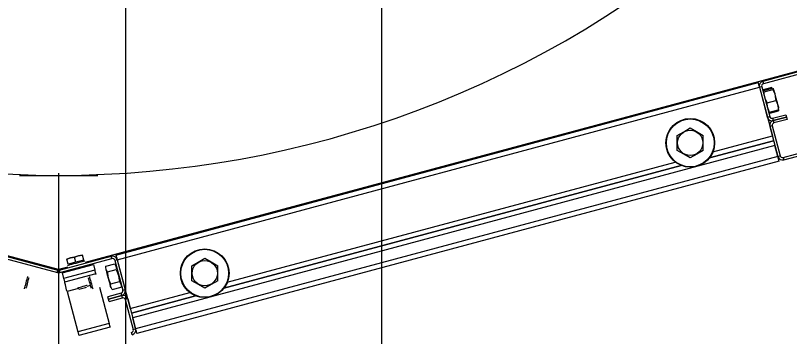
# Model space of a CAD drawing. Extents: x -264222 to -263592, y -1242345 to -1242048.
# Drawn here: x -263795.1072 to -263794.6537, y -1242123.4166 to -1242123.2289 of the extents above; entities that cross this region are included whole.
import ezdxf

# ---------------------------------------------------------------- set-up
doc = ezdxf.new("R2010")
doc.units = 0
doc.layers.add('KFA_2D_SITUACIA_DSP', color=7, linetype='Continuous')

msp = doc.modelspace()

# ---------------------------------------------------------------- linework, layer by layer
at = {"layer": 'KFA_2D_SITUACIA_DSP'}
for p, q in [((-263795.04279, -1242101.76909), (-263795.04281, -1242226.99542)), ((-263794.58308, -1242123.24433), (-263794.66933, -1242123.26744)), ((-263794.58271, -1242123.24571), (-263794.66897, -1242123.26882)), ((-263795.0819, -1242123.37752), (-263795.53244, -1242123.2568)), ((-263794.63137, -1242123.2568), (-263795.06633, -1242123.37335)), ((-263794.66933, -1242123.26744), (-263794.66897, -1242123.26882)), ((-263795.04832, -1242123.36899), (-263794.67209, -1242123.26818)), ((-263795.04758, -1242123.37174), (-263794.67135, -1242123.27093)), ((-263794.67209, -1242123.26818), (-263794.67207, -1242123.26823)), ((-263794.67207, -1242123.26823), (-263794.67203, -1242123.26839)), ((-263794.67203, -1242123.26839), (-263794.67196, -1242123.26864)), ((-263794.67196, -1242123.26864), (-263794.67187, -1242123.26899)), ((-263794.67187, -1242123.26899), (-263794.67176, -1242123.2694)), ((-263794.67176, -1242123.2694), (-263794.67163, -1242123.26988)), ((-263794.67163, -1242123.26988), (-263794.67149, -1242123.2704)), ((-263794.67149, -1242123.2704), (-263794.67135, -1242123.27093)), ((-263794.66997, -1242123.27056), (-263794.67135, -1242123.27093)), ((-263794.67135, -1242123.27093), (-263794.66373, -1242123.29938)), ((-263794.67135, -1242123.27093), (-263794.66668, -1242123.28837)), ((-263794.66997, -1242123.27056), (-263794.6653, -1242123.288)), ((-263794.66896, -1242123.27283), (-263794.66892, -1242123.27224)), ((-263794.66892, -1242123.27224), (-263794.66381, -1242123.27087)), ((-263794.66877, -1242123.27278), (-263794.66367, -1242123.27142)), ((-263794.66854, -1242123.27364), (-263794.66344, -1242123.27227)), ((-263794.66367, -1242123.27142), (-263794.66321, -1242123.27167)), ((-263794.66328, -1242123.27208), (-263794.66344, -1242123.27227)), ((-263794.66344, -1242123.27227), (-263794.66237, -1242123.2748)), ((-263794.66321, -1242123.27167), (-263794.66328, -1242123.27208)), ((-263794.66281, -1242123.27233), (-263794.66287, -1242123.27213)), ((-263794.66287, -1242123.27213), (-263794.66287, -1242123.27213)), ((-263794.66267, -1242123.27286), (-263794.66281, -1242123.27233)), ((-263794.669, -1242123.27338), (-263794.66893, -1242123.27297)), ((-263794.66854, -1242123.27364), (-263794.669, -1242123.27338)), ((-263794.66893, -1242123.27302), (-263794.66896, -1242123.27283)), ((-263794.66893, -1242123.27297), (-263794.66877, -1242123.27278)), ((-263794.66847, -1242123.27468), (-263794.66854, -1242123.27364)), ((-263794.66791, -1242123.27745), (-263794.66847, -1242123.27468)), ((-263794.66245, -1242123.27369), (-263794.66267, -1242123.27286)), ((-263794.66216, -1242123.27476), (-263794.66245, -1242123.27369)), ((-263794.66237, -1242123.2748), (-263794.66181, -1242123.27757)), ((-263794.66182, -1242123.27602), (-263794.66216, -1242123.27476)), ((-263794.66146, -1242123.27737), (-263794.66182, -1242123.27602)), ((-263794.66684, -1242123.27998), (-263794.66791, -1242123.27745)), ((-263794.66684, -1242123.27998), (-263794.66174, -1242123.27861)), ((-263794.66681, -1242123.28073), (-263794.66684, -1242123.27998)), ((-263794.66645, -1242123.28295), (-263794.66681, -1242123.28073)), ((-263794.66181, -1242123.27757), (-263794.66174, -1242123.27861)), ((-263794.66174, -1242123.27861), (-263794.66139, -1242123.27927)), ((-263794.66109, -1242123.27874), (-263794.66146, -1242123.27737)), ((-263794.66139, -1242123.27927), (-263794.66061, -1242123.28132)), ((-263794.66075, -1242123.28004), (-263794.66109, -1242123.27874)), ((-263794.66044, -1242123.28119), (-263794.66075, -1242123.28004)), ((-263794.66061, -1242123.28132), (-263794.66028, -1242123.28355)), ((-263794.66019, -1242123.28211), (-263794.66044, -1242123.28119)), ((-263794.66563, -1242123.28498), (-263794.66645, -1242123.28295)), ((-263794.66574, -1242123.28522), (-263794.6656, -1242123.28539)), ((-263794.66537, -1242123.28547), (-263794.66563, -1242123.28498)), ((-263794.6656, -1242123.28539), (-263794.66537, -1242123.28547)), ((-263794.66537, -1242123.28547), (-263794.66026, -1242123.28411)), ((-263794.66522, -1242123.28602), (-263794.66012, -1242123.28465)), ((-263794.66028, -1242123.28355), (-263794.66026, -1242123.28411)), ((-263794.66002, -1242123.28275), (-263794.66019, -1242123.28211)), ((-263794.66007, -1242123.28406), (-263794.66012, -1242123.28465)), ((-263794.66011, -1242123.28384), (-263794.66007, -1242123.28406)), ((-263794.65994, -1242123.28306), (-263794.66002, -1242123.28275)), ((-263794.65993, -1242123.28309), (-263794.65994, -1242123.28306)), ((-263794.66668, -1242123.28837), (-263794.6653, -1242123.288)), ((-263794.66356, -1242123.28901), (-263794.65576, -1242123.28692)), ((-263794.66356, -1242123.28901), (-263794.66319, -1242123.29038)), ((-263794.66319, -1242123.29038), (-263794.65539, -1242123.28829)), ((-263794.65539, -1242123.28829), (-263794.66319, -1242123.29038)), ((-263794.66319, -1242123.29038), (-263794.66282, -1242123.29176)), ((-263794.65502, -1242123.28967), (-263794.66282, -1242123.29176)), ((-263794.65741, -1242123.31195), (-263794.57115, -1242123.28883)), ((-263794.65704, -1242123.31332), (-263794.57078, -1242123.29021)), ((-263794.65576, -1242123.28692), (-263794.65539, -1242123.28829)), ((-263794.65539, -1242123.28829), (-263794.65502, -1242123.28967)), ((-263794.71568, -1242123.29686), (-263794.71182, -1242123.29464)), ((-263794.71182, -1242123.29464), (-263794.70808, -1242123.2968)), ((-263794.66383, -1242123.2935), (-263794.6652, -1242123.29387)), ((-263794.6652, -1242123.29387), (-263794.66053, -1242123.31131)), ((-263794.66383, -1242123.2935), (-263794.65915, -1242123.31094)), ((-263794.71942, -1242123.29903), (-263794.71568, -1242123.29686)), ((-263794.71942, -1242123.30013), (-263794.71942, -1242123.29903)), ((-263794.70808, -1242123.2968), (-263794.70422, -1242123.29903)), ((-263794.70422, -1242123.30013), (-263794.70422, -1242123.29903)), ((-263794.6986, -1242123.30872), (-263794.66373, -1242123.29938)), ((-263794.71942, -1242123.30401), (-263794.71942, -1242123.30013)), ((-263794.71942, -1242123.3078), (-263794.71942, -1242123.30401)), ((-263794.70422, -1242123.30401), (-263794.70422, -1242123.30013)), ((-263794.70422, -1242123.3078), (-263794.70422, -1242123.30401)), ((-263794.70061, -1242123.31221), (-263794.66299, -1242123.30213)), ((-263794.66299, -1242123.30213), (-263794.70061, -1242123.31221)), ((-263794.66225, -1242123.30488), (-263795.03848, -1242123.40569)), ((-263794.71557, -1242123.31003), (-263794.71942, -1242123.3078)), ((-263794.70422, -1242123.3078), (-263794.70797, -1242123.30996)), ((-263794.66053, -1242123.31131), (-263794.66225, -1242123.30488)), ((-263794.66053, -1242123.31131), (-263795.03676, -1242123.41212)), ((-263794.71182, -1242123.31219), (-263794.71557, -1242123.31003)), ((-263794.70797, -1242123.30996), (-263794.71182, -1242123.31219)), ((-263794.66053, -1242123.31131), (-263794.65915, -1242123.31094)), ((-263794.66039, -1242123.31184), (-263794.66053, -1242123.31131)), ((-263794.66025, -1242123.31236), (-263794.66039, -1242123.31184)), ((-263794.66012, -1242123.31284), (-263794.66025, -1242123.31236)), ((-263794.66001, -1242123.31325), (-263794.66012, -1242123.31284)), ((-263794.65741, -1242123.31195), (-263794.65704, -1242123.31332)), ((-263794.65979, -1242123.31406), (-263795.03602, -1242123.41487)), ((-263794.98508, -1242123.38843), (-263794.71713, -1242123.31664)), ((-263794.71713, -1242123.31664), (-263794.98508, -1242123.38843)), ((-263794.98306, -1242123.38494), (-263794.72062, -1242123.31462)), ((-263794.65992, -1242123.3136), (-263794.66001, -1242123.31325)), ((-263794.65985, -1242123.31385), (-263794.65992, -1242123.3136)), ((-263794.65981, -1242123.31401), (-263794.65985, -1242123.31385)), ((-263794.65979, -1242123.31406), (-263794.65981, -1242123.31401)), ((-263795.0819, -1242123.32106), (-263795.0819, -1242123.5177)), ((-263795.10485, -1242123.3224), (-263795.05896, -1242123.3224)), ((-263795.11311, -1242123.3711), (-263795.08264, -1242123.37927)), ((-263795.11274, -1242123.36973), (-263795.08227, -1242123.37789)), ((-263795.08153, -1242123.37789), (-263795.05107, -1242123.36973)), ((-263795.08117, -1242123.37927), (-263795.0507, -1242123.3711)), ((-263795.07715, -1242123.37149), (-263795.07721, -1242123.37127)), ((-263795.07721, -1242123.37127), (-263795.07721, -1242123.37128)), ((-263795.07489, -1242123.37064), (-263795.07715, -1242123.37149)), ((-263795.07715, -1242123.37149), (-263795.07495, -1242123.37065)), ((-263795.07636, -1242123.37444), (-263795.07715, -1242123.37149)), ((-263795.07495, -1242123.37065), (-263795.07256, -1242123.37026)), ((-263795.07256, -1242123.37026), (-263795.07489, -1242123.37064)), ((-263795.0703, -1242123.36941), (-263795.07256, -1242123.37026)), ((-263795.07256, -1242123.37026), (-263795.07036, -1242123.36943)), ((-263795.07177, -1242123.37321), (-263795.07256, -1242123.37026)), ((-263795.06718, -1242123.37198), (-263795.07177, -1242123.37321)), ((-263795.07036, -1242123.36943), (-263795.06797, -1242123.36903)), ((-263795.06797, -1242123.36903), (-263795.0703, -1242123.36941)), ((-263795.06797, -1242123.36903), (-263795.06803, -1242123.36881)), ((-263795.06803, -1242123.36881), (-263795.06803, -1242123.36883)), ((-263795.06718, -1242123.37198), (-263795.06797, -1242123.36903)), ((-263795.0507, -1242123.3711), (-263795.05107, -1242123.36973)), ((-263795.04758, -1242123.37174), (-263795.04895, -1242123.37211)), ((-263795.04832, -1242123.36899), (-263795.0483, -1242123.36904)), ((-263795.0483, -1242123.36904), (-263795.04826, -1242123.3692)), ((-263795.04826, -1242123.3692), (-263795.04819, -1242123.36945)), ((-263795.04819, -1242123.36945), (-263795.0481, -1242123.3698)), ((-263795.0481, -1242123.3698), (-263795.04799, -1242123.37021)), ((-263795.04799, -1242123.37021), (-263795.04786, -1242123.37069)), ((-263795.04786, -1242123.37069), (-263795.04772, -1242123.37121)), ((-263795.04772, -1242123.37121), (-263795.04758, -1242123.37174)), ((-263795.04758, -1242123.37174), (-263795.03996, -1242123.40019)), ((-263795.04758, -1242123.37174), (-263795.04291, -1242123.38918)), ((-263795.00014, -1242123.37309), (-263794.99629, -1242123.37086)), ((-263794.99629, -1242123.37086), (-263794.99254, -1242123.37302)), ((-263795.07642, -1242123.37606), (-263795.0819, -1242123.37752)), ((-263795.07985, -1242123.37941), (-263795.06149, -1242123.37449)), ((-263795.0767, -1242123.37502), (-263795.07652, -1242123.37497)), ((-263795.07652, -1242123.37497), (-263795.07602, -1242123.37484)), ((-263795.07177, -1242123.37321), (-263795.07636, -1242123.37444)), ((-263795.07602, -1242123.37484), (-263795.07522, -1242123.37462)), ((-263795.07522, -1242123.37462), (-263795.07417, -1242123.37434)), ((-263795.07417, -1242123.37434), (-263795.07296, -1242123.37402)), ((-263795.07296, -1242123.37402), (-263795.07165, -1242123.37367)), ((-263795.07165, -1242123.37367), (-263795.07034, -1242123.37332)), ((-263795.07034, -1242123.37332), (-263795.06913, -1242123.37299)), ((-263795.06913, -1242123.37299), (-263795.06808, -1242123.37271)), ((-263795.06808, -1242123.37271), (-263795.06728, -1242123.3725)), ((-263795.06728, -1242123.3725), (-263795.06677, -1242123.37236)), ((-263795.06677, -1242123.37236), (-263795.0666, -1242123.37232)), ((-263795.06149, -1242123.37449), (-263795.06061, -1242123.37779)), ((-263795.05418, -1242123.37605), (-263795.05414, -1242123.37546)), ((-263795.05396, -1242123.37758), (-263795.05418, -1242123.37605)), ((-263795.05414, -1242123.37546), (-263795.04903, -1242123.37409)), ((-263795.04903, -1242123.37409), (-263795.04829, -1242123.37542)), ((-263795.04895, -1242123.37211), (-263795.04428, -1242123.38955)), ((-263795.04829, -1242123.37542), (-263795.04806, -1242123.37695)), ((-263795.00389, -1242123.37525), (-263795.00014, -1242123.37309)), ((-263795.00389, -1242123.37635), (-263795.00389, -1242123.37525)), ((-263795.00389, -1242123.38024), (-263795.00389, -1242123.37635)), ((-263794.99254, -1242123.37302), (-263794.98869, -1242123.37525)), ((-263794.98869, -1242123.37635), (-263794.98869, -1242123.37525)), ((-263794.98869, -1242123.38024), (-263794.98869, -1242123.37635)), ((-263795.08264, -1242123.37927), (-263795.08227, -1242123.37789)), ((-263795.08153, -1242123.37789), (-263795.08117, -1242123.37927)), ((-263795.07985, -1242123.37941), (-263795.07896, -1242123.38271)), ((-263795.06061, -1242123.37779), (-263795.07896, -1242123.38271)), ((-263795.06002, -1242123.37999), (-263795.07837, -1242123.38491)), ((-263795.06049, -1242123.37822), (-263795.06061, -1242123.37779)), ((-263795.06038, -1242123.37863), (-263795.06049, -1242123.37822)), ((-263795.06028, -1242123.37901), (-263795.06038, -1242123.37863)), ((-263795.06019, -1242123.37935), (-263795.06028, -1242123.37901)), ((-263795.06012, -1242123.37962), (-263795.06019, -1242123.37935)), ((-263795.06006, -1242123.37983), (-263795.06012, -1242123.37962)), ((-263795.06003, -1242123.37995), (-263795.06006, -1242123.37983)), ((-263795.06002, -1242123.37999), (-263795.06003, -1242123.37995)), ((-263795.06002, -1242123.37999), (-263795.05999, -1242123.3801)), ((-263795.05999, -1242123.3801), (-263795.05991, -1242123.38041)), ((-263795.05991, -1242123.38041), (-263795.05989, -1242123.38045)), ((-263795.05433, -1242123.37702), (-263795.05432, -1242123.37703)), ((-263795.05432, -1242123.37703), (-263795.05426, -1242123.37729)), ((-263795.05426, -1242123.37729), (-263795.0541, -1242123.37787)), ((-263795.0541, -1242123.37787), (-263795.05386, -1242123.37875)), ((-263795.05321, -1242123.3789), (-263795.05396, -1242123.37758)), ((-263795.05386, -1242123.37875), (-263795.05357, -1242123.37986)), ((-263795.05357, -1242123.37986), (-263795.05322, -1242123.38114)), ((-263795.05322, -1242123.38114), (-263795.05286, -1242123.3825)), ((-263795.05321, -1242123.3789), (-263795.04811, -1242123.37754)), ((-263795.05314, -1242123.37983), (-263795.05321, -1242123.3789)), ((-263795.05262, -1242123.3826), (-263795.05314, -1242123.37983)), ((-263795.04806, -1242123.37695), (-263795.04811, -1242123.37754)), ((-263795.04811, -1242123.37754), (-263795.04771, -1242123.37837)), ((-263795.04771, -1242123.37837), (-263795.04679, -1242123.38095)), ((-263795.04679, -1242123.38095), (-263795.04632, -1242123.38373)), ((-263795.00389, -1242123.38402), (-263795.00389, -1242123.38024)), ((-263794.98869, -1242123.38402), (-263794.98869, -1242123.38024)), ((-263795.10119, -1242123.38628), (-263795.1009, -1242123.3852)), ((-263795.1009, -1242123.3852), (-263795.10061, -1242123.38411)), ((-263795.10061, -1242123.38411), (-263795.10035, -1242123.38313)), ((-263795.10035, -1242123.38313), (-263795.10013, -1242123.38233)), ((-263795.10007, -1242123.38487), (-263795.10034, -1242123.38585)), ((-263795.10013, -1242123.38233), (-263795.09998, -1242123.38178)), ((-263795.09983, -1242123.38394), (-263795.10007, -1242123.38487)), ((-263795.09998, -1242123.38178), (-263795.09992, -1242123.38153)), ((-263795.09992, -1242123.38153), (-263795.09992, -1242123.38152)), ((-263795.09962, -1242123.38317), (-263795.09983, -1242123.38394)), ((-263795.09948, -1242123.38264), (-263795.09962, -1242123.38317)), ((-263795.09941, -1242123.3824), (-263795.09948, -1242123.38264)), ((-263795.09941, -1242123.38239), (-263795.09941, -1242123.3824)), ((-263795.07896, -1242123.38271), (-263795.07885, -1242123.38314)), ((-263795.07885, -1242123.38314), (-263795.07873, -1242123.38355)), ((-263795.07873, -1242123.38355), (-263795.07863, -1242123.38393)), ((-263795.07863, -1242123.38393), (-263795.07854, -1242123.38427)), ((-263795.07854, -1242123.38427), (-263795.07847, -1242123.38454)), ((-263795.07847, -1242123.38454), (-263795.07842, -1242123.38474)), ((-263795.07842, -1242123.38474), (-263795.07838, -1242123.38487)), ((-263795.07838, -1242123.38487), (-263795.07837, -1242123.38491)), ((-263795.07834, -1242123.38502), (-263795.07837, -1242123.38491)), ((-263795.07826, -1242123.38533), (-263795.07834, -1242123.38502)), ((-263795.07812, -1242123.38584), (-263795.07826, -1242123.38533)), ((-263795.06439, -1242123.3824), (-263795.06439, -1242123.38239)), ((-263795.06434, -1242123.3826), (-263795.06439, -1242123.3824)), ((-263795.06421, -1242123.3831), (-263795.06434, -1242123.3826)), ((-263795.064, -1242123.38385), (-263795.06421, -1242123.3831)), ((-263795.06376, -1242123.38476), (-263795.064, -1242123.38385)), ((-263795.06389, -1242123.38152), (-263795.06385, -1242123.38166)), ((-263795.06385, -1242123.38166), (-263795.06373, -1242123.38211)), ((-263795.0635, -1242123.38574), (-263795.06376, -1242123.38476)), ((-263795.06373, -1242123.38211), (-263795.06354, -1242123.38284)), ((-263795.06354, -1242123.38284), (-263795.06329, -1242123.38377)), ((-263795.06329, -1242123.38377), (-263795.063, -1242123.38483)), ((-263795.063, -1242123.38483), (-263795.06271, -1242123.38593)), ((-263795.05286, -1242123.3825), (-263795.05249, -1242123.38386)), ((-263795.05167, -1242123.38517), (-263795.05262, -1242123.3826)), ((-263795.05249, -1242123.38386), (-263795.05215, -1242123.38514)), ((-263795.05215, -1242123.38514), (-263795.05185, -1242123.38625)), ((-263795.05137, -1242123.38579), (-263795.05167, -1242123.38517)), ((-263795.05137, -1242123.38579), (-263795.04626, -1242123.38442)), ((-263795.04632, -1242123.38373), (-263795.04626, -1242123.38442)), ((-263795.04626, -1242123.38442), (-263795.04552, -1242123.38575)), ((-263795.00003, -1242123.38625), (-263795.00389, -1242123.38402)), ((-263794.98869, -1242123.38402), (-263794.99243, -1242123.38619)), ((-263795.10188, -1242123.38885), (-263795.10182, -1242123.38861)), ((-263795.10188, -1242123.38886), (-263795.10188, -1242123.38885)), ((-263795.10182, -1242123.38861), (-263795.10167, -1242123.38806)), ((-263795.10167, -1242123.38806), (-263795.10145, -1242123.38726)), ((-263795.10145, -1242123.38726), (-263795.10119, -1242123.38628)), ((-263795.10094, -1242123.3881), (-263795.10101, -1242123.38835)), ((-263795.10101, -1242123.38835), (-263795.10101, -1242123.38836)), ((-263795.1008, -1242123.38756), (-263795.10094, -1242123.3881)), ((-263795.10059, -1242123.38678), (-263795.1008, -1242123.38756)), ((-263795.10034, -1242123.38585), (-263795.10059, -1242123.38678)), ((-263795.07794, -1242123.38652), (-263795.07812, -1242123.38584)), ((-263795.07771, -1242123.38736), (-263795.07794, -1242123.38652)), ((-263795.07746, -1242123.38831), (-263795.07771, -1242123.38736)), ((-263795.07718, -1242123.38934), (-263795.07746, -1242123.38831)), ((-263795.0769, -1242123.39042), (-263795.07718, -1242123.38934)), ((-263795.07026, -1242123.38864), (-263795.0769, -1242123.39042)), ((-263795.07072, -1242123.38813), (-263795.07056, -1242123.38809)), ((-263795.07056, -1242123.38809), (-263795.07008, -1242123.38796)), ((-263795.07008, -1242123.38796), (-263795.06935, -1242123.38776)), ((-263795.06997, -1242123.38895), (-263795.0698, -1242123.38891)), ((-263795.0698, -1242123.38891), (-263795.06931, -1242123.38878)), ((-263795.06935, -1242123.38776), (-263795.06845, -1242123.38752)), ((-263795.06931, -1242123.38878), (-263795.06858, -1242123.38858)), ((-263795.06858, -1242123.38858), (-263795.06772, -1242123.38835)), ((-263795.06845, -1242123.38752), (-263795.06749, -1242123.38727)), ((-263795.06772, -1242123.38835), (-263795.06685, -1242123.38812)), ((-263795.06749, -1242123.38727), (-263795.0666, -1242123.38703)), ((-263795.06685, -1242123.38812), (-263795.06612, -1242123.38792)), ((-263795.0666, -1242123.38703), (-263795.06586, -1242123.38683)), ((-263795.06612, -1242123.38792), (-263795.06563, -1242123.38779)), ((-263795.06586, -1242123.38683), (-263795.06538, -1242123.3867)), ((-263795.06563, -1242123.38779), (-263795.06546, -1242123.38775)), ((-263795.06538, -1242123.3867), (-263795.06522, -1242123.38666)), ((-263795.06323, -1242123.38675), (-263795.06537, -1242123.38733)), ((-263795.06324, -1242123.38668), (-263795.0635, -1242123.38574)), ((-263795.06303, -1242123.38748), (-263795.06324, -1242123.38668)), ((-263795.06288, -1242123.38805), (-263795.06303, -1242123.38748)), ((-263795.0628, -1242123.38834), (-263795.06288, -1242123.38805)), ((-263795.0628, -1242123.38836), (-263795.0628, -1242123.38834)), ((-263795.06271, -1242123.38593), (-263795.06243, -1242123.38695)), ((-263795.06243, -1242123.38695), (-263795.0622, -1242123.38783)), ((-263795.0622, -1242123.38783), (-263795.06203, -1242123.38846)), ((-263795.06203, -1242123.38846), (-263795.06194, -1242123.38881)), ((-263795.06194, -1242123.38881), (-263795.06192, -1242123.38886)), ((-263795.05793, -1242123.38779), (-263795.05225, -1242123.40899)), ((-263795.05185, -1242123.38625), (-263795.05162, -1242123.38713)), ((-263795.05162, -1242123.38713), (-263795.05146, -1242123.38772)), ((-263795.05146, -1242123.38772), (-263795.05139, -1242123.38797)), ((-263795.05141, -1242123.38638), (-263795.05137, -1242123.38579)), ((-263795.05119, -1242123.38791), (-263795.05141, -1242123.38638)), ((-263795.05139, -1242123.38797), (-263795.05139, -1242123.38798)), ((-263795.05045, -1242123.38924), (-263795.05119, -1242123.38791)), ((-263795.05045, -1242123.38924), (-263795.04534, -1242123.38787)), ((-263795.04552, -1242123.38575), (-263795.04529, -1242123.38728)), ((-263795.04529, -1242123.38728), (-263795.04534, -1242123.38787)), ((-263795.04428, -1242123.38955), (-263795.04291, -1242123.38918)), ((-263794.99629, -1242123.38841), (-263795.00003, -1242123.38625)), ((-263794.99243, -1242123.38619), (-263794.99629, -1242123.38841)), ((-263795.0769, -1242123.39042), (-263795.0706, -1242123.41391)), ((-263795.04529, -1242123.39129), (-263795.05309, -1242123.39338)), ((-263795.05272, -1242123.39476), (-263795.05309, -1242123.39338)), ((-263795.04492, -1242123.39267), (-263795.05272, -1242123.39476)), ((-263795.05272, -1242123.39476), (-263795.04492, -1242123.39267)), ((-263795.05235, -1242123.39613), (-263795.05272, -1242123.39476)), ((-263795.05235, -1242123.39613), (-263795.04455, -1242123.39404)), ((-263795.04492, -1242123.39267), (-263795.04529, -1242123.39129)), ((-263795.04455, -1242123.39404), (-263795.04492, -1242123.39267)), ((-263795.04143, -1242123.39468), (-263795.04281, -1242123.39505)), ((-263795.04143, -1242123.39468), (-263795.03676, -1242123.41212)), ((-263795.03996, -1242123.40019), (-263795.00509, -1242123.39085)), ((-263795.03922, -1242123.40294), (-263795.0016, -1242123.39286)), ((-263795.0016, -1242123.39286), (-263795.03922, -1242123.40294)), ((-263795.04281, -1242123.39505), (-263795.03814, -1242123.41249)), ((-263795.03676, -1242123.41212), (-263795.03848, -1242123.40569)), ((-263795.05225, -1242123.40899), (-263795.0706, -1242123.41391)), ((-263795.05166, -1242123.41119), (-263795.07001, -1242123.41611)), ((-263795.05213, -1242123.40942), (-263795.05225, -1242123.40899)), ((-263795.05202, -1242123.40983), (-263795.05213, -1242123.40942)), ((-263795.05192, -1242123.41021), (-263795.05202, -1242123.40983)), ((-263795.05183, -1242123.41055), (-263795.05192, -1242123.41021)), ((-263795.05176, -1242123.41082), (-263795.05183, -1242123.41055)), ((-263795.0517, -1242123.41103), (-263795.05176, -1242123.41082)), ((-263795.05167, -1242123.41115), (-263795.0517, -1242123.41103)), ((-263795.05166, -1242123.41119), (-263795.05167, -1242123.41115)), ((-263795.03814, -1242123.41249), (-263795.03676, -1242123.41212)), ((-263795.03662, -1242123.41265), (-263795.03676, -1242123.41212)), ((-263795.03648, -1242123.41317), (-263795.03662, -1242123.41265)), ((-263795.0706, -1242123.41391), (-263795.07049, -1242123.41434)), ((-263795.07049, -1242123.41434), (-263795.07037, -1242123.41475)), ((-263795.07037, -1242123.41475), (-263795.07027, -1242123.41513)), ((-263795.07027, -1242123.41513), (-263795.07018, -1242123.41547)), ((-263795.07018, -1242123.41547), (-263795.07011, -1242123.41574)), ((-263795.07011, -1242123.41574), (-263795.07006, -1242123.41594)), ((-263795.07006, -1242123.41594), (-263795.07002, -1242123.41607)), ((-263795.07002, -1242123.41607), (-263795.07001, -1242123.41611)), ((-263795.03877, -1242123.41561), (-263795.03914, -1242123.41423)), ((-263795.03635, -1242123.41365), (-263795.03648, -1242123.41317)), ((-263795.03624, -1242123.41406), (-263795.03635, -1242123.41365)), ((-263795.03615, -1242123.41441), (-263795.03624, -1242123.41406)), ((-263795.03608, -1242123.41466), (-263795.03615, -1242123.41441)), ((-263795.03604, -1242123.41482), (-263795.03608, -1242123.41466)), ((-263795.03602, -1242123.41487), (-263795.03604, -1242123.41482))]:
    msp.add_line(p, q, dxfattribs=at)
msp.add_lwpolyline([(-263794.89279, -1242227.38224), (-263808.96779, -1242241.45724), (-263894.96779, -1242241.45724), (-263909.04279, -1242227.38224), (-263909.04279, -1242196.33267), (-263914.14284, -1242196.33267), (-263914.14284, -1242132.43267), (-263909.04279, -1242132.43267), (-263909.04279, -1242101.38223), (-263894.96779, -1242087.30724), (-263808.96779, -1242087.30724), (-263794.89279, -1242101.38223), (-263794.89279, -1242227.38224)], dxfattribs=at)
for centre, radius in [((-263794.71182, -1242123.30341), 0.01425), ((-263794.71182, -1242123.30341), 0.01401), ((-263794.71182, -1242123.30341), 0.00739), ((-263794.99629, -1242123.37964), 0.01425), ((-263794.99629, -1242123.37964), 0.01401), ((-263794.99629, -1242123.37964), 0.00739)]:
    msp.add_circle(centre, radius, dxfattribs=at)
for centre, radius, start, end in [((-263795.0819, -1242122.7239), 0.5985, 144.56502, 35.43498), ((-263794.6686, -1242123.27019), 0.00285, 105, 195), ((-263794.6686, -1242123.27019), 0.00143, 105, 195), ((-263794.66393, -1242123.28763), 0.00285, 195, 285), ((-263794.66393, -1242123.28763), 0.00143, 195, 285), ((-263794.66245, -1242123.29314), 0.00285, 105, 195), ((-263794.66245, -1242123.29314), 0.00143, 105, 195), ((-263794.65778, -1242123.31057), 0.00285, 195, 285), ((-263794.65778, -1242123.31057), 0.00143, 195, 285), ((-263795.05033, -1242123.37248), 0.00285, 15, 105), ((-263795.05033, -1242123.37248), 0.00143, 15, 105), ((-263795.07539, -1242123.37418), 0.000475, 195, 285), ((-263795.06816, -1242123.37224), 0.000475, 285, 15), ((-263795.0819, -1242123.37651), 0.00285, 255, 285), ((-263795.0819, -1242123.37651), 0.00143, 255, 285), ((-263795.04566, -1242123.38991), 0.00143, 285, 15), ((-263795.04566, -1242123.38991), 0.00285, 285, 15), ((-263795.04418, -1242123.39542), 0.00285, 15, 105), ((-263795.04418, -1242123.39542), 0.00143, 15, 105), ((-263795.03951, -1242123.41286), 0.00142, 285, 15), ((-263795.03951, -1242123.41286), 0.00285, 285, 15)]:
    msp.add_arc(centre, radius, start, end, dxfattribs=at)

doc.saveas('drawing.dxf')
